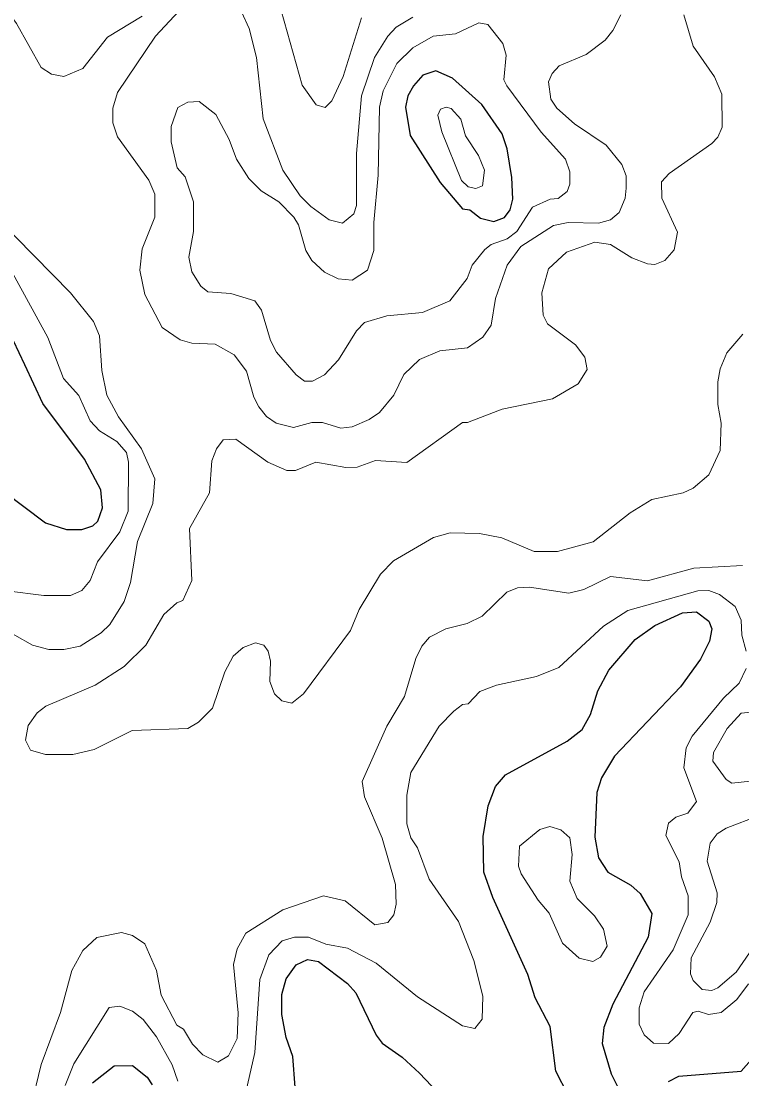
# Model space of a CAD drawing. Extents: x 577 to 602.9, y 7483.8 to 7511.6.
# Drawn here: x 590.223 to 591.249, y 7504.468 to 7505.975 of the extents above; entities that cross this region are included whole.
import ezdxf

# ---------------------------------------------------------------- set-up
doc = ezdxf.new("R2010")
doc.units = 0
doc.header["$LTSCALE"] = 0.032
doc.layers.add('1', color=7, linetype='Continuous', lineweight=25)
doc.layers.add('2', color=7, linetype='Continuous', lineweight=13)

msp = doc.modelspace()

# ---------------------------------------------------------------- linework, layer by layer
at = {"layer": '1'}
msp.add_lwpolyline([(590.8786, 7505.8558), (590.8371, 7505.8936), (590.8133, 7505.904), (590.795, 7505.8976), (590.7815, 7505.8825), (590.7735, 7505.8682), (590.7703, 7505.8523), (590.7767, 7505.8117), (590.8196, 7505.7449), (590.8514, 7505.7075), (590.8618, 7505.706), (590.8769, 7505.694), (590.896, 7505.6893), (590.9111, 7505.6948), (590.919, 7505.706), (590.923, 7505.7211), (590.9214, 7505.7521), (590.915, 7505.7926), (590.9079, 7505.8141)], close=True, dxfattribs=at)
for points in [[(590.1978, 7505.3052), (590.2574, 7505.2599), (590.2876, 7505.2503), (590.3091, 7505.2503), (590.325, 7505.2559), (590.3322, 7505.2622), (590.3385, 7505.2813), (590.3362, 7505.3068), (590.3131, 7505.3505), (590.2535, 7505.43), (590.2279, 7505.4852), (590.2121, 7505.5191)], [(591.0017, 7504.4448), (590.9842, 7504.479), (590.9763, 7504.5426), (590.9548, 7504.5832), (590.9445, 7504.6166), (590.8944, 7504.7263), (590.8816, 7504.7621), (590.8808, 7504.813), (590.888, 7504.8567), (590.8983, 7504.8845), (590.9127, 7504.9012), (591.0001, 7504.9489), (591.0216, 7504.9656), (591.0335, 7504.9871), (591.0439, 7505.0205), (591.0598, 7505.0499), (591.0971, 7505.0937), (591.125, 7505.1135), (591.1647, 7505.1318), (591.1846, 7505.1334), (591.2021, 7505.1199), (591.2061, 7505.1088), (591.2029, 7505.0913), (591.1902, 7505.0658), (591.1615, 7505.0261), (591.0677, 7504.9275), (591.0494, 7504.8965), (591.0423, 7504.8758), (591.0399, 7504.8122), (591.0447, 7504.7828), (591.0582, 7504.7621), (591.0908, 7504.7438), (591.1043, 7504.7319), (591.121, 7504.7032), (591.1154, 7504.6698), (591.0653, 7504.5744), (591.0526, 7504.541), (591.0502, 7504.518), (591.0629, 7504.475), (591.0733, 7504.4543)], [(590.6161, 7504.4122), (590.6097, 7504.4997), (590.6002, 7504.5267), (590.5938, 7504.5593), (590.5938, 7504.5879), (590.6002, 7504.6102), (590.6145, 7504.6301), (590.6304, 7504.638), (590.6463, 7504.6349), (590.6876, 7504.6038), (590.6995, 7504.5903), (590.7282, 7504.5299), (590.7369, 7504.5188), (590.7655, 7504.4989), (590.7902, 7504.4758), (590.849, 7504.4138)], [(591.1448, 7504.4639), (591.1592, 7504.4718), (591.2482, 7504.479), (591.2625, 7504.4949)], [(590.3242, 7504.4623), (590.3552, 7504.4862), (590.3815, 7504.487), (590.4022, 7504.4703), (590.4093, 7504.4591)]]:
    msp.add_lwpolyline(points, dxfattribs=at)
at = {"layer": '2'}
for points in [[(590.1986, 7505.9954), (590.2161, 7505.9715), (590.2511, 7505.9087), (590.2662, 7505.8992), (590.2837, 7505.896), (590.3107, 7505.9071), (590.3457, 7505.9517), (590.395, 7505.9819)], [(591.1663, 7505.9835), (591.1798, 7505.9389), (591.2101, 7505.8952), (591.2204, 7505.8706), (591.2212, 7505.8236), (591.2148, 7505.8093), (591.2061, 7505.8006), (591.1456, 7505.7576), (591.1345, 7505.7457), (591.1353, 7505.7227), (591.1576, 7505.6741), (591.1528, 7505.6487), (591.1393, 7505.6336), (591.125, 7505.628), (591.1146, 7505.6288), (591.0924, 7505.6376), (591.0621, 7505.6567), (591.0399, 7505.6598), (590.9993, 7505.6455), (590.9739, 7505.6217), (590.9643, 7505.5875), (590.9659, 7505.5557), (590.9723, 7505.5437), (591.0121, 7505.5135), (591.0256, 7505.496), (591.0288, 7505.4785), (591.016, 7505.4579), (590.9795, 7505.4364), (590.9079, 7505.4221), (590.8586, 7505.403), (590.8514, 7505.403), (590.7719, 7505.3457), (590.7274, 7505.3489), (590.7011, 7505.3394), (590.6852, 7505.3386), (590.6423, 7505.3465), (590.6137, 7505.3346), (590.6009, 7505.3346), (590.5739, 7505.3465), (590.5286, 7505.3791), (590.5103, 7505.3783), (590.5008, 7505.3656), (590.4944, 7505.3481), (590.4912, 7505.3028), (590.4626, 7505.2519), (590.4658, 7505.178), (590.453, 7505.1493), (590.4443, 7505.1462), (590.426, 7505.1295), (590.4006, 7505.0857), (590.3696, 7505.0555), (590.3282, 7505.0285), (590.2582, 7504.999), (590.2455, 7504.9895), (590.2328, 7504.9712), (590.2288, 7504.9505)], [(590.4475, 7505.989), (590.4141, 7505.9533), (590.36, 7505.8729), (590.3536, 7505.8507), (590.3536, 7505.83), (590.36, 7505.8101), (590.4045, 7505.7481), (590.4133, 7505.7282), (590.4133, 7505.6956), (590.395, 7505.6503), (590.3918, 7505.6201), (590.399, 7505.5851), (590.4236, 7505.5382), (590.4491, 7505.5207), (590.4658, 7505.5159), (590.4992, 7505.5143), (590.5262, 7505.4992), (590.5437, 7505.4761), (590.554, 7505.4388), (590.5612, 7505.4253), (590.5723, 7505.4117), (590.5858, 7505.4022), (590.6105, 7505.3958), (590.6367, 7505.403), (590.6518, 7505.403), (590.6781, 7505.395), (590.694, 7505.3966), (590.7186, 7505.407), (590.7329, 7505.4173), (590.7536, 7505.442), (590.7679, 7505.4714), (590.7902, 7505.4928), (590.8188, 7505.5048), (590.8586, 7505.5095), (590.8801, 7505.5247), (590.892, 7505.5414), (590.8983, 7505.5795), (590.915, 7505.6272), (590.9341, 7505.6535), (590.981, 7505.6837), (591.0017, 7505.6877), (591.0447, 7505.6869), (591.0621, 7505.6916), (591.0741, 7505.702), (591.0828, 7505.7227), (591.0844, 7505.737), (591.0844, 7505.7545), (591.0781, 7505.7704), (591.0558, 7505.7982), (591.0105, 7505.8284), (590.9858, 7505.8507), (590.9771, 7505.8634), (590.9739, 7505.8881), (590.9787, 7505.9), (590.989, 7505.9111), (591.0272, 7505.927), (591.0542, 7505.9477), (591.0653, 7505.9612), (591.0765, 7505.9835)], [(590.7807, 7505.9803), (590.7568, 7505.966), (590.7449, 7505.9533), (590.7258, 7505.923), (590.7075, 7505.8682), (590.7003, 7505.7863), (590.7003, 7505.7123), (590.6964, 7505.7004), (590.6805, 7505.6869), (590.6614, 7505.6916), (590.6351, 7505.7107), (590.62, 7505.7258), (590.5954, 7505.7624), (590.5675, 7505.8356), (590.558, 7505.923), (590.5477, 7505.9644), (590.5365, 7505.9882)], [(590.593, 7505.9898), (590.6232, 7505.8833), (590.6431, 7505.8554), (590.6558, 7505.8515), (590.6654, 7505.861), (590.6813, 7505.896), (590.7075, 7505.9795)], [(590.1882, 7505.1143), (590.2391, 7505.0857), (590.2622, 7505.0794), (590.2837, 7505.0794), (590.3067, 7505.0841), (590.3369, 7505.1032), (590.3489, 7505.1151), (590.3696, 7505.1477), (590.3783, 7505.1748), (590.3886, 7505.2336), (590.4101, 7505.2877), (590.4133, 7505.3227), (590.3942, 7505.3656), (590.3616, 7505.4109), (590.3449, 7505.442), (590.3377, 7505.4769), (590.3346, 7505.5262), (590.3258, 7505.5469), (590.2932, 7505.5875), (590.1628, 7505.7203)], [(590.2026, 7505.1629), (590.255, 7505.1565), (590.2932, 7505.1565), (590.3091, 7505.1636), (590.321, 7505.178), (590.3314, 7505.2042), (590.3632, 7505.2471), (590.3751, 7505.2766), (590.3759, 7505.3465), (590.3727, 7505.3601), (590.3592, 7505.376), (590.3346, 7505.3911), (590.321, 7505.4054), (590.3051, 7505.4412), (590.2829, 7505.4658), (590.2606, 7505.5239), (590.2002, 7505.6352)], [(590.2288, 7504.9505), (590.236, 7504.9362), (590.2574, 7504.9299), (590.2964, 7504.9299), (590.3266, 7504.937), (590.3807, 7504.9641), (590.4602, 7504.9672), (590.4753, 7504.976), (590.4952, 7504.9959), (590.5127, 7505.0476), (590.5246, 7505.0698), (590.5389, 7505.0825), (590.5564, 7505.0889), (590.5683, 7505.0857), (590.5747, 7505.077), (590.5779, 7505.0627), (590.5771, 7505.034), (590.5835, 7505.0165), (590.5938, 7505.0062), (590.6081, 7505.003), (590.6248, 7505.0165), (590.6916, 7505.1064), (590.7043, 7505.1366), (590.7345, 7505.1867), (590.7528, 7505.2058), (590.8101, 7505.2392), (590.8339, 7505.2455), (590.8753, 7505.2448), (590.9071, 7505.2384), (590.9532, 7505.2193), (590.9866, 7505.2193), (591.0375, 7505.2328), (591.09, 7505.2742), (591.121, 7505.2933), (591.1655, 7505.3028), (591.1798, 7505.3092), (591.2021, 7505.3282), (591.218, 7505.3632), (591.2196, 7505.4022), (591.2148, 7505.4284), (591.2148, 7505.461), (591.218, 7505.4793), (591.2275, 7505.5024), (591.2506, 7505.5286)], [(591.2498, 7505.1994), (591.1806, 7505.1955), (591.1146, 7505.1772), (591.0621, 7505.1835), (591.024, 7505.1652), (591.0025, 7505.1597), (590.9468, 7505.1684), (590.9294, 7505.1676), (590.9142, 7505.1613), (590.8793, 7505.1271), (590.8578, 7505.1167), (590.8276, 7505.1088), (590.8045, 7505.0969), (590.7934, 7505.0841), (590.7846, 7505.0666), (590.7687, 7505.0126), (590.7433, 7504.9704), (590.7083, 7504.8917), (590.7115, 7504.8694), (590.7369, 7504.8106), (590.756, 7504.7446), (590.7568, 7504.7168), (590.7536, 7504.7016), (590.7449, 7504.6905), (590.7266, 7504.6873), (590.6844, 7504.7215), (590.6534, 7504.7287), (590.5954, 7504.7088), (590.5429, 7504.6754), (590.5302, 7504.6531), (590.5254, 7504.6309), (590.5318, 7504.5617), (590.5302, 7504.5251), (590.5182, 7504.5005), (590.5031, 7504.4917), (590.4817, 7504.5021), (590.4666, 7504.5172), (590.4538, 7504.5386), (590.4443, 7504.5442), (590.422, 7504.5871), (590.4157, 7504.6221), (590.399, 7504.6603), (590.3815, 7504.6722), (590.3656, 7504.6762), (590.3306, 7504.669), (590.3107, 7504.6508), (590.2948, 7504.6221), (590.2789, 7504.5625), (590.2511, 7504.4885), (590.2368, 7504.4273)], [(590.5381, 7504.4281), (590.5556, 7504.5052), (590.5628, 7504.6094), (590.5755, 7504.6444), (590.5946, 7504.6643), (590.6121, 7504.6698), (590.632, 7504.6698), (590.6566, 7504.6595), (590.6876, 7504.6539), (590.7282, 7504.6325), (590.787, 7504.5848), (590.8514, 7504.5434), (590.8689, 7504.5394), (590.8793, 7504.553), (590.8801, 7504.5856), (590.8673, 7504.6364), (590.8455, 7504.6918), (590.8037, 7504.7525), (590.787, 7504.7971), (590.7775, 7504.8114), (590.7719, 7504.8313), (590.7719, 7504.8718), (590.7775, 7504.9044), (590.818, 7504.9704), (590.8387, 7504.9919), (590.8514, 7505.0014), (590.8594, 7505.0022), (590.8761, 7505.0197), (590.8999, 7505.0285), (590.9564, 7505.0412), (590.9882, 7505.0539), (591.0518, 7505.1128), (591.0868, 7505.135), (591.1862, 7505.1629), (591.2021, 7505.1636), (591.2172, 7505.1581), (591.2395, 7505.1406), (591.2482, 7505.1215), (591.249, 7505.1), (591.2554, 7505.077)], [(591.2554, 7505.0523), (591.245, 7505.0316), (591.2228, 7505.0102), (591.1782, 7504.9561)], [(591.2283, 7504.9672), (591.2482, 7504.9887), (591.2721, 7504.9911)], [(591.2657, 7504.8925), (591.2347, 7504.8893), (591.2267, 7504.8941), (591.2077, 7504.9203), (591.2085, 7504.933), (591.2283, 7504.9672)], [(591.1782, 7504.9561), (591.1695, 7504.9394), (591.1663, 7504.9108), (591.1846, 7504.8631), (591.1719, 7504.8464), (591.1552, 7504.8408), (591.1448, 7504.8321), (591.1409, 7504.8146), (591.16, 7504.7772), (591.1631, 7504.7557), (591.1727, 7504.7287), (591.1727, 7504.7016), (591.1512, 7504.6516), (591.1099, 7504.5919), (591.1027, 7504.5689), (591.1027, 7504.5458), (591.1099, 7504.5307), (591.1234, 7504.5188), (591.1448, 7504.518), (591.16, 7504.5323), (591.179, 7504.5625), (591.187, 7504.5641), (591.2013, 7504.5593), (591.2196, 7504.5625), (591.2419, 7504.5808), (591.2586, 7504.603)], [(591.2601, 7504.6476), (591.2411, 7504.6197), (591.2148, 7504.5975), (591.2061, 7504.5935), (591.1926, 7504.5951), (591.1798, 7504.6078), (591.1759, 7504.6174), (591.1767, 7504.6404), (591.2037, 7504.6913), (591.2132, 7504.7191), (591.214, 7504.7327), (591.1997, 7504.778), (591.2037, 7504.8034), (591.214, 7504.8169), (591.2267, 7504.8249), (591.2737, 7504.8432)], [(590.2853, 7504.4583), (590.298, 7504.4893), (590.3481, 7504.5696), (590.3632, 7504.5712), (590.3815, 7504.5641), (590.3966, 7504.5522), (590.4157, 7504.5275), (590.4379, 7504.4877), (590.4459, 7504.4647)]]:
    msp.add_lwpolyline(points, dxfattribs=at)
for points in [[(590.725, 7505.6877), (590.725, 7505.6479), (590.7162, 7505.6201), (590.694, 7505.6058), (590.6741, 7505.6074), (590.655, 7505.6169), (590.6367, 7505.6336), (590.628, 7505.6479), (590.6176, 7505.6845), (590.6113, 7505.6956), (590.5898, 7505.7171), (590.5644, 7505.733), (590.5469, 7505.7505), (590.5294, 7505.7783), (590.519, 7505.8061), (590.5, 7505.8419), (590.4761, 7505.8602), (590.4602, 7505.8594), (590.4459, 7505.8515), (590.4363, 7505.8244), (590.4363, 7505.803), (590.4451, 7505.7656), (590.4562, 7505.7529), (590.4682, 7505.7171), (590.4682, 7505.6749), (590.4618, 7505.6384), (590.4658, 7505.6177), (590.4785, 7505.597), (590.4888, 7505.5891), (590.5214, 7505.5867), (590.5556, 7505.5763), (590.5652, 7505.5628), (590.5779, 7505.5199), (590.5866, 7505.5032), (590.6145, 7505.4706), (590.6264, 7505.4618), (590.6375, 7505.4618), (590.655, 7505.4706), (590.6749, 7505.4921), (590.7003, 7505.5334), (590.7115, 7505.5453), (590.7433, 7505.5549), (590.7942, 7505.5596), (590.8331, 7505.5763), (590.8578, 7505.6081), (590.8649, 7505.6272), (590.8832, 7505.6495), (590.892, 7505.6567), (590.915, 7505.6646), (590.9286, 7505.6749), (590.9508, 7505.7099), (590.9763, 7505.7211), (590.9874, 7505.7219), (591.0001, 7505.7322), (591.0041, 7505.7425), (591.0041, 7505.76), (590.9977, 7505.7783), (590.9635, 7505.8165), (590.9142, 7505.8825), (590.9103, 7505.8912), (590.9135, 7505.9262), (590.9087, 7505.9429), (590.8872, 7505.97), (590.8745, 7505.9723), (590.8411, 7505.9564), (590.8093, 7505.9533), (590.7807, 7505.9366), (590.7576, 7505.9143), (590.7385, 7505.8753), (590.7329, 7505.8523), (590.7314, 7505.7553)], [(590.8352, 7505.8503), (590.8281, 7505.8523), (590.82, 7505.8493), (590.8159, 7505.8407), (590.822, 7505.8168), (590.8499, 7505.7479), (590.8595, 7505.7387), (590.8701, 7505.7362), (590.8798, 7505.7403), (590.8828, 7505.7626), (590.8742, 7505.7834), (590.8553, 7505.8113), (590.8488, 7505.8351)], [(591.0391, 7504.7001), (591.0518, 7504.681), (591.0574, 7504.6571), (591.0478, 7504.6412), (591.0367, 7504.6349), (591.0176, 7504.6396), (590.9938, 7504.6611), (590.9747, 7504.704), (590.9588, 7504.7223), (590.9349, 7504.7597), (590.9309, 7504.7708), (590.9325, 7504.7995), (590.9612, 7504.8233), (590.9755, 7504.8273), (590.9914, 7504.8225), (591.0041, 7504.8114), (591.0073, 7504.7875), (591.0041, 7504.7494), (591.0144, 7504.7247)]]:
    msp.add_lwpolyline(points, close=True, dxfattribs=at)

doc.saveas('drawing.dxf')
